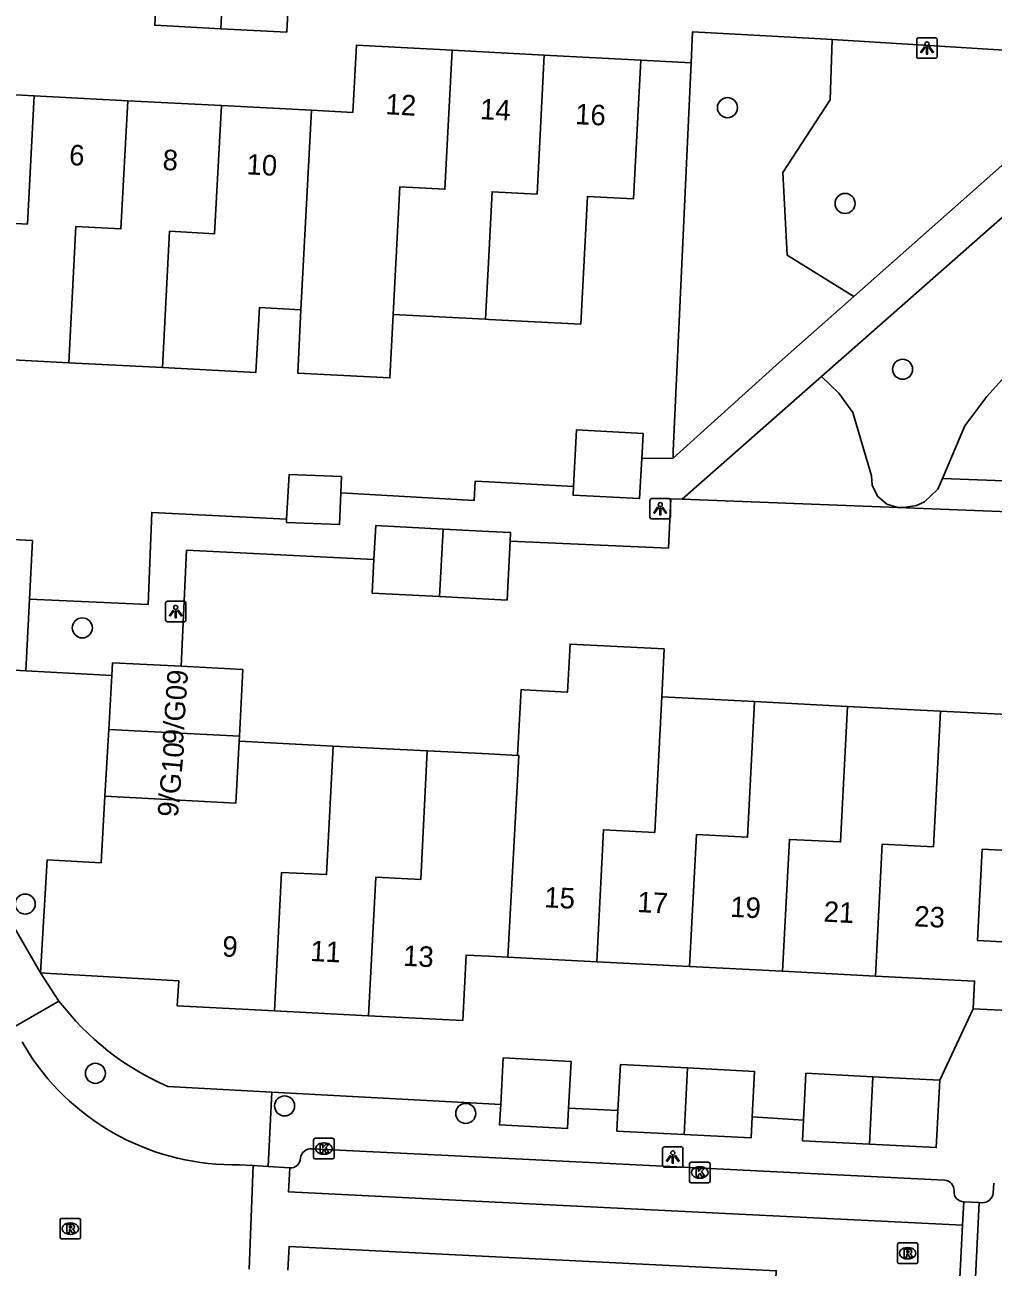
# Model space of a CAD drawing. Extents: x 162990 to 165007, y 383433 to 384336.
# Drawn here: x 164477.4 to 164524.6, y 383601.4 to 383662 of the extents above; entities that cross this region are included whole.
import ezdxf

# ---------------------------------------------------------------- set-up
doc = ezdxf.new("R2010")
doc.units = 0
for name, color, linetype in [('IMGEO_Boom', 7, 'Continuous'), ('IMGEO_Groenvoorziening', 7, 'Continuous'), ('IMGEO_Kolk', 7, 'Continuous'), ('IMGEO_Lichtpunt', 7, 'Continuous'), ('IMGEO_Pand', 7, 'Continuous'), ('IMGEO_Pand_nummerreeks', 7, 'Continuous'), ('IMGEO_Rijbaan_lokaal_open', 7, 'Continuous'), ('IMGEO_Rioolput', 7, 'Continuous'), ('IMGEO_Voetpad_open', 7, 'Continuous')]:
    doc.layers.add(name, color=color, linetype=linetype)

msp = doc.modelspace()

# ---------------------------------------------------------------- linework, layer by layer
at = {"layer": 'IMGEO_Boom'}
for centre in [(164511.638, 383657.943), (164517.37, 383653.273), (164520.177, 383645.192), (164480.189, 383632.59), (164477.405, 383619.129), (164480.826, 383610.878), (164490.05, 383609.29), (164498.879, 383608.925)]:
    msp.add_circle(centre, 0.489, dxfattribs=at)
at = {"layer": 'IMGEO_Groenvoorziening'}
for points in [[(164516.747, 383661.269), (164516.652, 383658.318), (164514.338, 383654.785), (164514.557, 383650.752), (164517.797, 383648.738)], [(164509.868, 383660.128), (164508.986, 383641.224), (164508.987, 383640.858)], [(164543.384, 383647.282), (164543.179, 383643.882), (164529.455, 383644.536), (164529.095, 383638.097), (164519.949, 383638.451)], [(164543.384, 383647.282), (164541.887, 383647.372), (164541.771, 383645.451), (164528.04, 383646.105), (164527.68, 383639.654), (164522.118, 383639.875)], [(164522.118, 383639.875), (164523.217, 383642.434), (164524.28, 383643.872), (164525.488, 383645.19)], [(164516.215, 383644.834), (164517.061, 383644.031), (164517.752, 383643.091), (164518.663, 383639.999), (164518.698, 383639.549), (164518.956, 383639.008), (164519.412, 383638.618), (164519.949, 383638.451)], [(164519.949, 383638.451), (164520.224, 383638.449), (164520.856, 383638.558), (164521.245, 383638.738), (164521.893, 383639.35), (164522.118, 383639.875)], [(164519.949, 383638.451), (164509.431, 383638.859)]]:
    msp.add_lwpolyline(points, dxfattribs=at)
at = {"layer": 'IMGEO_Kolk'}
for p, q in [((164491.464, 383606.785), (164491.464, 383607.637)), ((164491.539, 383607.711), (164492.391, 383607.711)), ((164491.952, 383607.491), (164491.977, 383607.491)), ((164492.465, 383607.637), (164492.465, 383606.785)), ((164491.975, 383606.931), (164491.95, 383606.931)), ((164492.391, 383606.711), (164491.539, 383606.711)), ((164509.789, 383605.62), (164509.789, 383606.472)), ((164509.864, 383606.546), (164510.716, 383606.546)), ((164510.277, 383606.326), (164510.302, 383606.326)), ((164510.79, 383606.472), (164510.79, 383605.62)), ((164510.3, 383605.766), (164510.275, 383605.766)), ((164510.716, 383605.546), (164509.864, 383605.546))]:
    msp.add_line(p, q, dxfattribs=at)
for points in [[(164491.464, 383606.785), (164491.464, 383607.637)], [(164491.539, 383607.711), (164492.391, 383607.711)], [(164492.465, 383607.637), (164492.465, 383606.785)], [(164491.785, 383607.411), (164491.908, 383607.411), (164491.908, 383607.26), (164492.038, 383607.411), (164492.202, 383607.411), (164492.056, 383607.26), (164492.209, 383607.011), (164492.057, 383607.011), (164491.972, 383607.175), (164491.908, 383607.108), (164491.908, 383607.011), (164491.785, 383607.011), (164491.785, 383607.411)], [(164492.391, 383606.711), (164491.539, 383606.711)], [(164509.789, 383605.62), (164509.789, 383606.472)], [(164509.864, 383606.546), (164510.716, 383606.546)], [(164510.79, 383606.472), (164510.79, 383605.62)], [(164510.11, 383606.246), (164510.233, 383606.246), (164510.233, 383606.095), (164510.363, 383606.246), (164510.527, 383606.246), (164510.381, 383606.095), (164510.534, 383605.846), (164510.382, 383605.846), (164510.297, 383606.01), (164510.233, 383605.943), (164510.233, 383605.846), (164510.11, 383605.846), (164510.11, 383606.246)], [(164510.716, 383605.546), (164509.864, 383605.546)]]:
    msp.add_lwpolyline(points, dxfattribs=at)
for centre, start, end in [((164491.541, 383607.635), 91.55205, 178.44795), ((164491.541, 383607.635), 91.55205, 178.44795), ((164492.389, 383607.635), 1.55205, 88.44795), ((164492.389, 383607.635), 1.55205, 88.44795), ((164491.541, 383606.787), 181.55205, 268.44795), ((164491.541, 383606.787), 181.55205, 268.44795), ((164492.389, 383606.787), 271.55205, 358.44795), ((164492.389, 383606.787), 271.55205, 358.44795), ((164509.866, 383606.47), 91.55205, 178.44795), ((164509.866, 383606.47), 91.55205, 178.44795), ((164510.714, 383606.47), 1.55205, 88.44795), ((164510.714, 383606.47), 1.55205, 88.44795), ((164509.866, 383605.622), 181.55205, 268.44795), ((164509.866, 383605.622), 181.55205, 268.44795), ((164510.714, 383605.622), 271.55205, 358.44795), ((164510.714, 383605.622), 271.55205, 358.44795)]:
    msp.add_arc(centre, 0.0765, start, end, dxfattribs=at)
for centre, major_axis, ratio, start_param, end_param in [((164491.951, 383607.211), (-0.387, 0.002), 0.722429, 4.712389, 7.853982), ((164491.976, 383607.211), (-0.39, 0.002), 0.717154, 1.570796, 4.712389), ((164510.276, 383606.046), (-0.387, 0.002), 0.722429, 4.712389, 7.853982), ((164510.301, 383606.046), (-0.39, 0.002), 0.717154, 1.570796, 4.712389)]:
    msp.add_ellipse(centre, major_axis=major_axis, ratio=ratio, start_param=start_param, end_param=end_param, dxfattribs=at)
at = {"layer": 'IMGEO_Lichtpunt'}
for p, q in [((164520.866, 383661.251), (164520.866, 383660.444)), ((164520.866, 383661.251), (164520.866, 383660.444)), ((164521.768, 383661.346), (164520.96, 383661.346)), ((164521.768, 383661.346), (164520.96, 383661.346)), ((164521.862, 383660.444), (164521.862, 383661.251)), ((164521.862, 383660.444), (164521.862, 383661.251)), ((164520.96, 383660.35), (164521.768, 383660.35)), ((164520.96, 383660.35), (164521.768, 383660.35)), ((164507.862, 383638.8), (164507.862, 383637.993)), ((164507.862, 383638.8), (164507.862, 383637.993)), ((164508.764, 383638.895), (164507.956, 383638.895)), ((164508.764, 383638.895), (164507.956, 383638.895)), ((164508.858, 383637.993), (164508.858, 383638.8)), ((164508.858, 383637.993), (164508.858, 383638.8)), ((164507.956, 383637.899), (164508.764, 383637.899)), ((164507.956, 383637.899), (164508.764, 383637.899)), ((164484.244, 383633.789), (164484.244, 383632.982)), ((164484.244, 383633.789), (164484.244, 383632.982)), ((164485.146, 383633.884), (164484.338, 383633.884)), ((164485.146, 383633.884), (164484.338, 383633.884)), ((164485.24, 383632.982), (164485.24, 383633.789)), ((164485.24, 383632.982), (164485.24, 383633.789)), ((164484.338, 383632.888), (164485.146, 383632.888)), ((164484.338, 383632.888), (164485.146, 383632.888)), ((164508.475, 383607.205), (164508.475, 383606.398)), ((164508.475, 383607.205), (164508.475, 383606.398)), ((164509.377, 383607.3), (164508.569, 383607.3)), ((164509.377, 383607.3), (164508.569, 383607.3)), ((164509.471, 383606.398), (164509.471, 383607.205)), ((164509.471, 383606.398), (164509.471, 383607.205)), ((164508.569, 383606.304), (164509.377, 383606.304)), ((164508.569, 383606.304), (164509.377, 383606.304))]:
    msp.add_line(p, q, dxfattribs=at)
for points in [[(164521.24, 383660.915), (164521.279, 383660.887), (164521.091, 383660.625), (164521.053, 383660.652), (164521.24, 383660.915)], [(164521.342, 383660.867), (164521.389, 383660.867), (164521.389, 383660.545), (164521.342, 383660.545), (164521.342, 383660.867)], [(164521.452, 383660.887), (164521.49, 383660.914), (164521.677, 383660.652), (164521.638, 383660.624), (164521.452, 383660.887)], [(164508.236, 383638.464), (164508.275, 383638.436), (164508.087, 383638.174), (164508.049, 383638.201), (164508.236, 383638.464)], [(164508.338, 383638.416), (164508.385, 383638.416), (164508.385, 383638.094), (164508.338, 383638.094), (164508.338, 383638.416)], [(164508.448, 383638.436), (164508.486, 383638.463), (164508.673, 383638.201), (164508.634, 383638.173), (164508.448, 383638.436)], [(164484.618, 383633.453), (164484.657, 383633.425), (164484.469, 383633.163), (164484.431, 383633.19), (164484.618, 383633.453)], [(164484.72, 383633.405), (164484.767, 383633.405), (164484.767, 383633.083), (164484.72, 383633.083), (164484.72, 383633.405)], [(164484.83, 383633.425), (164484.868, 383633.452), (164485.055, 383633.19), (164485.016, 383633.162), (164484.83, 383633.425)], [(164508.849, 383606.869), (164508.888, 383606.841), (164508.7, 383606.579), (164508.662, 383606.606), (164508.849, 383606.869)], [(164508.951, 383606.821), (164508.998, 383606.821), (164508.998, 383606.499), (164508.951, 383606.499), (164508.951, 383606.821)], [(164509.061, 383606.841), (164509.099, 383606.868), (164509.286, 383606.606), (164509.247, 383606.578), (164509.061, 383606.841)]]:
    msp.add_lwpolyline(points, dxfattribs=at)
for centre in [(164521.365, 383661.049), (164508.361, 383638.598), (164484.743, 383633.587), (164508.974, 383607.003)]:
    msp.add_circle(centre, 0.0994, dxfattribs=at)
for centre, start, end in [((164520.96, 383661.251), 90, 180), ((164520.96, 383661.251), 90, 180), ((164521.768, 383661.251), 0, 90), ((164521.768, 383661.251), 0, 90), ((164520.96, 383660.444), 180, 270), ((164520.96, 383660.444), 180, 270), ((164521.768, 383660.444), 270, 0), ((164521.768, 383660.444), 270, 360), ((164507.956, 383638.8), 90, 180), ((164507.956, 383638.8), 90, 180), ((164508.764, 383638.8), 0, 90), ((164508.764, 383638.8), 0, 90), ((164507.956, 383637.993), 180, 270), ((164507.956, 383637.993), 180, 270), ((164508.764, 383637.993), 270, 0), ((164508.764, 383637.993), 270, 360), ((164484.338, 383633.789), 90, 180), ((164484.338, 383633.789), 90, 180), ((164485.146, 383633.789), 0, 90), ((164485.146, 383633.789), 0, 90), ((164484.338, 383632.982), 180, 270), ((164484.338, 383632.982), 180, 270), ((164485.146, 383632.982), 270, 0), ((164485.146, 383632.982), 270, 360), ((164508.569, 383607.205), 90, 180), ((164508.569, 383607.205), 90, 180), ((164509.377, 383607.205), 0, 90), ((164509.377, 383607.205), 0, 90), ((164508.569, 383606.398), 180, 270), ((164508.569, 383606.398), 180, 270), ((164509.377, 383606.398), 270, 0), ((164509.377, 383606.398), 270, 360)]:
    msp.add_arc(centre, 0.0946, start, end, dxfattribs=at)
at = {"layer": 'IMGEO_Pand'}
for points in [[(164486.935, 383661.792), (164483.722, 383661.96), (164483.858, 383664.563), (164483.892, 383665.222), (164487.105, 383665.054)], [(164486.935, 383661.792), (164487.105, 383665.054)], [(164487.105, 383665.054), (164490.322, 383664.886), (164490.22, 383662.936), (164490.151, 383661.624), (164486.935, 383661.792)], [(164498.215, 383660.739), (164493.551, 383660.981), (164493.38, 383657.709), (164491.353, 383657.815)], [(164495.344, 383647.863), (164495.667, 383654.078), (164497.864, 383653.964), (164498.215, 383660.739)], [(164502.711, 383660.506), (164500, 383660.646), (164498.215, 383660.739)], [(164499.84, 383647.632), (164500, 383650.707), (164500.163, 383653.848), (164502.36, 383653.734), (164502.711, 383660.506)], [(164507.409, 383660.261), (164507.055, 383653.494), (164504.81, 383653.611), (164504.486, 383647.394), (164500, 383647.624), (164499.84, 383647.632)], [(164502.711, 383660.506), (164507.409, 383660.261)], [(164473.276, 383658.759), (164477.84, 383658.521)], [(164477.84, 383658.521), (164477.51, 383652.271), (164475.313, 383652.387), (164474.962, 383645.751)], [(164477.84, 383658.521), (164482.404, 383658.282)], [(164482.404, 383658.282), (164482.074, 383652.036), (164479.877, 383652.152), (164479.526, 383645.513)], [(164482.404, 383658.282), (164486.967, 383658.044)], [(164484.091, 383645.274), (164484.441, 383651.917), (164486.638, 383651.801), (164486.967, 383658.044)], [(164486.967, 383658.044), (164491.353, 383657.815)], [(164491.353, 383657.815), (164490.848, 383648.093)], [(164490.848, 383648.093), (164488.821, 383648.197), (164488.655, 383645.036), (164484.091, 383645.274)], [(164490.848, 383648.093), (164490.688, 383645.003), (164495.183, 383644.769), (164495.344, 383647.863)], [(164499.84, 383647.632), (164495.344, 383647.863)], [(164479.526, 383645.513), (164474.962, 383645.751)], [(164484.091, 383645.274), (164479.526, 383645.513)], [(164507.459, 383640.844), (164507.473, 383641.114), (164507.522, 383642.068), (164504.272, 383642.235), (164504.131, 383639.479)], [(164504.131, 383639.479), (164504.109, 383639.054), (164507.358, 383638.887), (164507.459, 383640.844)], [(164492.79, 383639.163), (164492.82, 383639.962), (164490.265, 383640.058), (164490.149, 383637.892)], [(164490.149, 383637.892), (164490.143, 383637.731), (164492.733, 383637.633), (164492.79, 383639.163)], [(164494.406, 383635.92), (164494.491, 383637.575), (164497.775, 383637.406)], [(164497.608, 383634.112), (164497.775, 383637.406)], [(164497.775, 383637.406), (164500, 383637.292), (164501.062, 383637.237), (164501.04, 383636.809)], [(164474.5, 383637.01), (164477.756, 383636.843), (164477.609, 383633.984)], [(164501.04, 383636.809), (164500.893, 383633.943), (164500, 383633.989), (164497.608, 383634.112)], [(164497.608, 383634.112), (164494.322, 383634.281), (164494.406, 383635.92)], [(164477.609, 383633.984), (164477.431, 383630.501)], [(164508.432, 383629.228), (164508.552, 383631.567), (164503.966, 383631.802), (164503.846, 383629.463), (164501.705, 383629.573), (164501.575, 383629.58), (164501.41, 383626.373)], [(164477.431, 383630.501), (164474.164, 383630.669)], [(164481.629, 383630.272), (164481.665, 383630.893), (164485.009, 383630.722)], [(164485.009, 383630.722), (164488.011, 383630.568), (164487.845, 383627.311)], [(164481.478, 383627.637), (164481.629, 383630.272)], [(164505.264, 383616.318), (164505.595, 383622.749), (164508.092, 383622.621), (164508.432, 383629.228)], [(164508.432, 383629.228), (164512.962, 383628.995)], [(164512.962, 383628.995), (164512.622, 383622.388), (164510.125, 383622.516), (164509.794, 383616.086)], [(164512.962, 383628.995), (164517.492, 383628.763)], [(164517.492, 383628.763), (164517.152, 383622.155), (164514.655, 383622.283), (164514.324, 383615.853)], [(164517.492, 383628.763), (164522.022, 383628.53)], [(164522.022, 383628.53), (164521.682, 383621.922), (164519.185, 383622.05), (164518.854, 383615.621)], [(164522.022, 383628.53), (164526.585, 383628.296)], [(164481.291, 383624.38), (164481.478, 383627.637)], [(164481.478, 383627.637), (164487.845, 383627.311)], [(164487.832, 383627.063), (164487.676, 383624.053), (164481.291, 383624.38)], [(164487.845, 383627.311), (164487.832, 383627.063)], [(164487.832, 383627.063), (164492.42, 383626.829)], [(164489.558, 383613.922), (164489.903, 383620.673), (164492.1, 383620.561), (164492.42, 383626.829)], [(164492.42, 383626.829), (164497.007, 383626.596)], [(164497.007, 383626.596), (164496.688, 383620.326), (164494.491, 383620.438), (164494.146, 383613.686)], [(164501.41, 383626.373), (164500, 383626.445), (164497.007, 383626.596)], [(164501.41, 383626.373), (164501.467, 383626.37), (164500.938, 383616.54)], [(164478.154, 383615.778), (164478.469, 383621.283), (164481.105, 383621.13), (164481.291, 383624.38)], [(164526.246, 383621.688), (164524.061, 383621.8), (164523.833, 383617.345), (164527.191, 383617.173), (164527.159, 383616.559)], [(164500.938, 383616.54), (164500, 383616.588), (164498.897, 383616.645), (164498.733, 383613.451), (164494.146, 383613.686)], [(164505.264, 383616.318), (164500.938, 383616.54)], [(164509.794, 383616.086), (164505.264, 383616.318)], [(164514.324, 383615.853), (164509.794, 383616.086)], [(164527.159, 383616.559), (164527.02, 383613.855), (164523.617, 383614.03)], [(164489.558, 383613.922), (164484.818, 383614.165), (164484.888, 383615.392), (164478.355, 383615.766), (164478.154, 383615.778)], [(164518.854, 383615.621), (164514.324, 383615.853)], [(164523.617, 383614.03), (164523.686, 383615.373), (164518.854, 383615.621)], [(164494.146, 383613.686), (164489.558, 383613.922)], [(164500.584, 383609.36), (164500.701, 383611.628), (164504.012, 383611.458), (164503.895, 383609.188)], [(164506.302, 383609.072), (164506.417, 383611.309), (164509.685, 383611.141)], [(164509.52, 383607.898), (164509.685, 383611.141)], [(164509.685, 383611.141), (164512.956, 383610.973), (164512.842, 383608.763)], [(164515.348, 383608.602), (164515.465, 383610.879), (164518.728, 383610.711)], [(164518.728, 383610.711), (164518.558, 383607.429)], [(164521.988, 383610.544), (164521.82, 383607.262), (164518.558, 383607.429)], [(164518.728, 383610.711), (164521.988, 383610.544)], [(164503.895, 383609.188), (164503.844, 383608.191), (164500.533, 383608.361), (164500.584, 383609.36)], [(164509.52, 383607.898), (164506.251, 383608.066), (164506.302, 383609.072)], [(164512.842, 383608.763), (164512.789, 383607.73), (164509.52, 383607.898)], [(164518.558, 383607.429), (164515.296, 383607.596), (164515.348, 383608.602)]]:
    msp.add_lwpolyline(points, dxfattribs=at)
at = {"layer": 'IMGEO_Rijbaan_lokaal_open'}
for points in [[(164477.598, 383611.84), (164477.251, 383612.41)], [(164488.513, 383606.382), (164487.858, 383606.424)], [(164488.321, 383601.334), (164488.513, 383606.382)], [(164488.513, 383606.382), (164489.255, 383606.335)], [(164489.255, 383606.335), (164490.3, 383606.269)], [(164490.3, 383606.269), (164490.245, 383605.1), (164500, 383604.618), (164523.089, 383603.477)], [(164524.616, 383605.53), (164524.591, 383605.046)], [(164523.089, 383603.477), (164523.16, 383604.622)], [(164523.16, 383604.622), (164523.905, 383604.582)], [(164523.905, 383604.582), (164523.657, 383599.59)], [(164524.053, 383604.574), (164523.905, 383604.582)], [(164522.898, 383599.619), (164523.089, 383603.477)], [(164513.965, 383600.086), (164514.02, 383601.256), (164500, 383601.957), (164490.269, 383602.444), (164490.214, 383601.282)]]:
    msp.add_lwpolyline(points, dxfattribs=at)
for centre, radius, start, end in [((164487.586, 383618.336), 11.915, 213.03689, 271.30619), ((164524.076, 383605.091), 0.517, 267.4663, 355.05617)]:
    msp.add_arc(centre, radius, start, end, dxfattribs=at)
at = {"layer": 'IMGEO_Rioolput'}
for p, q in [((164479.104, 383602.883), (164479.104, 383603.735)), ((164479.179, 383603.809), (164480.031, 383603.809)), ((164479.592, 383603.589), (164479.617, 383603.589)), ((164480.105, 383603.735), (164480.105, 383602.883)), ((164480.031, 383602.809), (164479.179, 383602.809)), ((164479.615, 383603.029), (164479.59, 383603.029)), ((164519.922, 383601.685), (164519.922, 383602.537)), ((164519.997, 383602.611), (164520.849, 383602.611)), ((164520.41, 383602.391), (164520.435, 383602.391)), ((164520.923, 383602.537), (164520.923, 383601.685)), ((164520.849, 383601.611), (164519.997, 383601.611)), ((164520.433, 383601.831), (164520.408, 383601.831))]:
    msp.add_line(p, q, dxfattribs=at)
for points in [[(164479.104, 383602.883), (164479.104, 383603.735)], [(164479.179, 383603.809), (164480.031, 383603.809)], [(164479.693, 383603.507), (164479.441, 383603.509), (164479.441, 383603.109)], [(164479.441, 383603.109), (164479.565, 383603.109), (164479.565, 383603.271), (164479.576, 383603.271)], [(164479.619, 383603.428), (164479.565, 383603.428), (164479.565, 383603.347)], [(164479.565, 383603.347), (164479.617, 383603.347)], [(164480.105, 383603.735), (164480.105, 383602.883)], [(164480.031, 383602.809), (164479.179, 383602.809)], [(164479.623, 383603.242), (164479.694, 383603.109), (164479.834, 383603.109), (164479.769, 383603.235)], [(164519.922, 383601.685), (164519.922, 383602.537)], [(164519.997, 383602.611), (164520.849, 383602.611)], [(164520.511, 383602.309), (164520.259, 383602.311), (164520.259, 383601.911)], [(164520.259, 383601.911), (164520.383, 383601.911), (164520.383, 383602.073), (164520.394, 383602.073)], [(164520.437, 383602.23), (164520.383, 383602.23), (164520.383, 383602.149)], [(164520.383, 383602.149), (164520.435, 383602.149)], [(164520.441, 383602.044), (164520.512, 383601.911), (164520.652, 383601.911), (164520.587, 383602.037)], [(164520.923, 383602.537), (164520.923, 383601.685)], [(164520.849, 383601.611), (164519.997, 383601.611)]]:
    msp.add_lwpolyline(points, dxfattribs=at)
for centre, radius, start, end in [((164479.181, 383603.733), 0.0765, 91.55205, 178.44795), ((164479.181, 383603.733), 0.0765, 91.55205, 178.44795), ((164479.575, 383603.218), 0.0533, 26.02933, 88.69889), ((164479.601, 383603.536), 0.19, 274.7715, 282.96867), ((164479.625, 383603.332), 0.0964, 77.00612, 93.18647), ((164479.639, 383603.389), 0.0378, 276.66336, 79.67722), ((164479.692, 383603.397), 0.109, 350.36119, 89.41601), ((164479.69, 383603.397), 0.112, 277.58423, 350.98172), ((164479.674, 383603.182), 0.108, 29.51342, 73.79051), ((164480.029, 383603.733), 0.0765, 1.55205, 88.44795), ((164480.029, 383603.733), 0.0765, 1.55205, 88.44795), ((164479.181, 383602.885), 0.0765, 181.55205, 268.44795), ((164479.181, 383602.885), 0.0765, 181.55205, 268.44795), ((164480.029, 383602.885), 0.0765, 271.55205, 358.44795), ((164480.029, 383602.885), 0.0765, 271.55205, 358.44795), ((164519.999, 383602.535), 0.0765, 91.55205, 178.44795), ((164519.999, 383602.535), 0.0765, 91.55205, 178.44795), ((164520.393, 383602.02), 0.0533, 26.02933, 88.69889), ((164520.419, 383602.338), 0.19, 274.7715, 282.96867), ((164520.443, 383602.134), 0.0964, 77.00612, 93.18647), ((164520.457, 383602.191), 0.0378, 276.66336, 79.67722), ((164520.51, 383602.199), 0.109, 350.36119, 89.41601), ((164520.508, 383602.199), 0.112, 277.58423, 350.98172), ((164520.492, 383601.984), 0.108, 29.51342, 73.79051), ((164520.847, 383602.535), 0.0765, 1.55205, 88.44795), ((164520.847, 383602.535), 0.0765, 1.55205, 88.44795), ((164519.999, 383601.687), 0.0765, 181.55205, 268.44795), ((164519.999, 383601.687), 0.0765, 181.55205, 268.44795), ((164520.847, 383601.687), 0.0765, 271.55205, 358.44795), ((164520.847, 383601.687), 0.0765, 271.55205, 358.44795)]:
    msp.add_arc(centre, radius, start, end, dxfattribs=at)
for centre, major_axis, ratio, start_param, end_param in [((164479.591, 383603.309), (-0.387, 0.002), 0.722429, 4.712389, 7.853982), ((164479.616, 383603.309), (-0.39, 0.002), 0.717154, 1.570796, 4.712389), ((164520.409, 383602.111), (-0.387, 0.002), 0.722429, 4.712389, 7.853982), ((164520.434, 383602.111), (-0.39, 0.002), 0.717154, 1.570796, 4.712389)]:
    msp.add_ellipse(centre, major_axis=major_axis, ratio=ratio, start_param=start_param, end_param=end_param, dxfattribs=at)
at = {"layer": 'IMGEO_Voetpad_open'}
for points in [[(164516.747, 383661.269), (164515.899, 383661.321), (164509.939, 383661.641), (164509.868, 383660.128)], [(164527.551, 383657.362), (164525.64, 383660.718), (164516.747, 383661.269)], [(164509.868, 383660.128), (164507.409, 383660.261)], [(164530.32, 383657.256), (164516.215, 383644.834)], [(164517.797, 383648.738), (164527.551, 383657.362)], [(164508.987, 383640.858), (164514.173, 383645.533), (164517.797, 383648.738)], [(164509.431, 383638.859), (164516.215, 383644.834)], [(164507.459, 383640.844), (164508.987, 383640.858)], [(164492.79, 383639.163), (164499.298, 383638.797), (164499.339, 383639.737), (164500, 383639.701), (164504.131, 383639.479)], [(164509.431, 383638.859), (164508.874, 383638.881), (164508.76, 383636.481), (164501.04, 383636.809)], [(164477.609, 383633.984), (164483.396, 383633.734), (164483.572, 383638.214), (164490.149, 383637.892)], [(164494.406, 383635.92), (164485.268, 383636.381), (164485.009, 383630.722)], [(164478.154, 383615.778), (164468.125, 383633.091)], [(164481.629, 383630.272), (164477.431, 383630.501)], [(164478.154, 383615.778), (164479.05, 383614.403)], [(164476.823, 383613.115), (164479.05, 383614.403)], [(164521.988, 383610.544), (164523.617, 383614.03)], [(164484.359, 383610.24), (164489.42, 383609.966)], [(164489.42, 383609.966), (164489.255, 383606.335)], [(164489.42, 383609.966), (164500, 383609.392), (164500.584, 383609.36)], [(164503.895, 383609.188), (164506.302, 383609.072)], [(164512.842, 383608.763), (164515.348, 383608.602)], [(164491.399, 383607.195), (164500, 383606.77), (164522.218, 383605.67)]]:
    msp.add_lwpolyline(points, dxfattribs=at)
for centre, radius, start, end in [((164489.637, 383622.438), 13.291, 217.19591, 246.60125), ((164491.334, 383606.69), 0.509, 82.65758, 173.82508), ((164490.337, 383606.759), 0.491, 265.66686, 358.40342), ((164522.183, 383605.167), 0.505, 357.54223, 86.00872), ((164523.154, 383605.092), 0.47, 173.49171, 270.76053)]:
    msp.add_arc(centre, radius, start, end, dxfattribs=at)

# ---------------------------------------------------------------- texts
at = {"layer": 'IMGEO_Pand_nummerreeks'}
for s, rotation, p in [('12', 357.02635, (164494.953, 383657.624)), ('14', 357.03337, (164499.56, 383657.385)), ('16', 357.02584, (164504.195, 383657.143)), ('6', 357.00905, (164479.528, 383655.148)), ('8', 357.00905, (164484.083, 383654.911)), ('10', 357.00905, (164488.175, 383654.696)), ('9/G09', 85.88825, (164485.09, 383626.881)), ('9/G10', 84.88958, (164484.844, 383623.339)), ('15', 357.06073, (164502.695, 383618.974)), ('17', 357.06077, (164507.225, 383618.741)), ('19', 357.06077, (164511.755, 383618.509)), ('21', 357.06077, (164516.307, 383618.275)), ('23', 357.06077, (164520.725, 383618.048)), ('9', 357.06264, (164486.992, 383616.577)), ('11', 357.06264, (164491.284, 383616.356)), ('13', 357.06073, (164495.808, 383616.124))]:
    msp.add_text(s, height=1, rotation=rotation, dxfattribs=at).set_placement(p)

doc.saveas('drawing.dxf')
